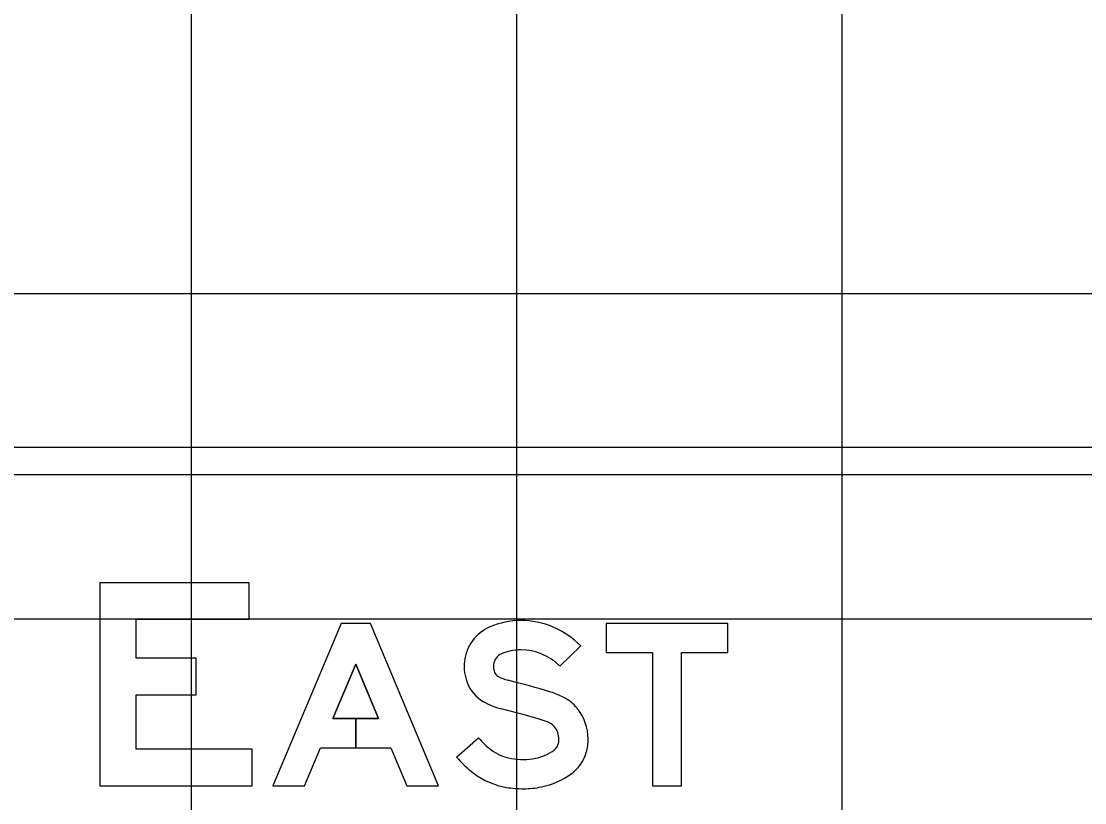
# Model space of a CAD drawing. Extents: x 2193008 to 2198143, y 1236112 to 1237864.
# Drawn here: x 2195775.66 to 2195782.2, y 1237201.98 to 1237206.78 of the extents above; entities that cross this region are included whole.
import ezdxf

# ---------------------------------------------------------------- set-up
doc = ezdxf.new("R2010")
doc.units = 0
for name, color, linetype in [('GSBWFILL', 7, 'Continuous'), ('GSCOLORFILL', 7, 'Continuous'), ('GSOUTLINE', 7, 'Continuous'), ('M-ROADS', 7, 'Continuous')]:
    doc.layers.add(name, color=color, linetype=linetype)

msp = doc.modelspace()

# ---------------------------------------------------------------- linework, layer by layer
at = {"layer": 'GSBWFILL'}
for points in [[(2195777.0794, 1237202.3043), (2195776.3676, 1237202.3043), (2195776.3676, 1237202.6401), (2195776.736, 1237202.6401), (2195776.736, 1237202.8649), (2195776.3676, 1237202.8649), (2195776.3676, 1237203.1035), (2195777.0607, 1237203.1035), (2195777.0607, 1237203.3282), (2195776.1429, 1237203.3282), (2195776.1429, 1237202.0795), (2195777.0794, 1237202.0795)], [(2195777.8566, 1237202.4941), (2195777.7163, 1237202.4941), (2195777.7163, 1237202.3142), (2195777.9321, 1237202.3142), (2195778.0307, 1237202.0795), (2195778.2258, 1237202.0795), (2195777.8062, 1237203.0785), (2195777.6264, 1237203.0785), (2195777.2068, 1237202.0795), (2195777.4018, 1237202.0795), (2195777.5004, 1237202.3142), (2195777.7163, 1237202.3142), (2195777.7163, 1237202.4941), (2195777.576, 1237202.4941), (2195777.7163, 1237202.8282)], [(2195779.2548, 1237202.8987), (2195779.5395, 1237202.8987), (2195779.5395, 1237202.0795), (2195779.7193, 1237202.0795), (2195779.7193, 1237202.8987), (2195780.004, 1237202.8987), (2195780.004, 1237203.0785), (2195779.2548, 1237203.0785)]]:
    msp.add_lwpolyline(points, close=True, dxfattribs=at)
for points in [[(2195779.0989, 1237202.9409), (2195778.9705, 1237202.8151)], [(2195778.3357, 1237202.2565), (2195778.4718, 1237202.374)]]:
    msp.add_lwpolyline(points, dxfattribs=at)
for centre, major_axis, start_param, end_param in [((2195778.7298, 1237202.6189), (0, 0.4771), 0, 0.407095), ((2195778.7298, 1237202.5791), (0, 0.5169), 5.487912, 6.283185), ((2195778.6443, 1237202.8171), (0, 0.2612), 0.407095, 1.468557), ((2195778.7298, 1237202.6189), (0, 0.2973), 0, 0.407095), ((2195778.7298, 1237202.5791), (0, 0.337), 5.487912, 6.283185), ((2195778.6686, 1237202.8146), (0, 0.2856), 1.468557, 1.941238), ((2195778.6443, 1237202.8171), (0, 0.0814), 0.407095, 1.468557), ((2195778.6686, 1237202.8146), (0, 0.1057), 1.468557, 1.941238), ((2195778.6106, 1237202.7921), (0, 0.0435), 1.941238, 2.621157), ((2195778.6106, 1237202.7921), (0, 0.2233), 1.941238, 2.621157), ((2195778.7138, 1237202.9721), (0, 0.251), 2.621157, 2.899109), ((2195777.4892, 1237198.0212), (0, 4.8491), 5.984666, 6.040702), ((2195778.7743, 1237202.1975), (0, 0.4795), 5.812135, 5.984666), ((2195778.7138, 1237202.9721), (0, 0.4308), 2.621157, 2.899109), ((2195778.8709, 1237202.3873), (0, 0.2666), 5.402773, 5.812135), ((2195777.4892, 1237198.0212), (0, 4.6692), 5.984666, 6.040702), ((2195778.846, 1237202.3667), (0, 0.2989), 4.712389, 5.402773), ((2195778.7743, 1237202.1975), (0, 0.2997), 5.812135, 5.984666), ((2195778.8709, 1237202.3873), (0, 0.0867), 5.402773, 5.812135), ((2195778.846, 1237202.3667), (0, 0.119), 4.712389, 5.402773), ((2195778.8623, 1237202.7113), (0, 0.516), 2.283243, 2.489697), ((2195778.8958, 1237202.3541), (0, 0.0674), 3.771092, 4.424361), ((2195778.8533, 1237202.3667), (0, 0.1118), 4.424361, 4.712389), ((2195778.8533, 1237202.3667), (0, 0.2916), 4.424361, 4.712389), ((2195778.8623, 1237202.7113), (0, 0.6958), 2.283243, 2.489697), ((2195778.7175, 1237202.5216), (0, 0.2773), 2.489697, 2.979885), ((2195778.7477, 1237202.707), (0, 0.4651), 2.979885, 3.141593), ((2195778.7477, 1237202.6092), (0, 0.3674), 3.141593, 3.34483), ((2195778.7626, 1237202.537), (0, 0.2937), 3.34483, 3.771092), ((2195778.8958, 1237202.3541), (0, 0.2473), 3.771092, 4.424361), ((2195778.7175, 1237202.5216), (0, 0.4572), 2.489697, 2.979885), ((2195778.7626, 1237202.537), (0, 0.4735), 3.34483, 3.771092), ((2195778.7477, 1237202.707), (0, 0.645), 2.979885, 3.141593), ((2195778.7477, 1237202.6092), (0, 0.5472), 3.141593, 3.34483)]:
    msp.add_ellipse(centre, major_axis=major_axis, ratio=0.999998, start_param=start_param, end_param=end_param, dxfattribs=at)
at = {"layer": 'GSCOLORFILL'}
for p, q in [((2195789.9416, 1237204.1607), (2195761.9696, 1237204.1607)), ((2195761.9696, 1237203.9942), (2195789.9416, 1237203.9942))]:
    msp.add_line(p, q, dxfattribs=at)
for points in [[(2195777.0794, 1237202.3043), (2195776.3676, 1237202.3043), (2195776.3676, 1237202.6401), (2195776.736, 1237202.6401), (2195776.736, 1237202.8649), (2195776.3676, 1237202.8649), (2195776.3676, 1237203.1035), (2195777.0607, 1237203.1035), (2195777.0607, 1237203.3282), (2195776.1429, 1237203.3282), (2195776.1429, 1237202.0795), (2195777.0794, 1237202.0795)], [(2195777.8566, 1237202.4941), (2195777.7163, 1237202.4941), (2195777.7163, 1237202.3142), (2195777.9321, 1237202.3142), (2195778.0307, 1237202.0795), (2195778.2258, 1237202.0795), (2195777.8062, 1237203.0785), (2195777.6264, 1237203.0785), (2195777.2068, 1237202.0795), (2195777.4018, 1237202.0795), (2195777.5004, 1237202.3142), (2195777.7163, 1237202.3142), (2195777.7163, 1237202.4941), (2195777.576, 1237202.4941), (2195777.7163, 1237202.8282)], [(2195779.2548, 1237202.8987), (2195779.5395, 1237202.8987), (2195779.5395, 1237202.0795), (2195779.7193, 1237202.0795), (2195779.7193, 1237202.8987), (2195780.004, 1237202.8987), (2195780.004, 1237203.0785), (2195779.2548, 1237203.0785)]]:
    msp.add_lwpolyline(points, close=True, dxfattribs=at)
for points in [[(2195779.0989, 1237202.9409), (2195778.9705, 1237202.8151)], [(2195778.3357, 1237202.2565), (2195778.4718, 1237202.374)]]:
    msp.add_lwpolyline(points, dxfattribs=at)
for centre, major_axis, start_param, end_param in [((2195778.7298, 1237202.6189), (0, 0.4771), 0, 0.407095), ((2195778.7298, 1237202.5791), (0, 0.5169), 5.487912, 6.283185), ((2195778.6443, 1237202.8171), (0, 0.2612), 0.407095, 1.468557), ((2195778.7298, 1237202.6189), (0, 0.2973), 0, 0.407095), ((2195778.7298, 1237202.5791), (0, 0.337), 5.487912, 6.283185), ((2195778.6686, 1237202.8146), (0, 0.2856), 1.468557, 1.941238), ((2195778.6443, 1237202.8171), (0, 0.0814), 0.407095, 1.468557), ((2195778.6686, 1237202.8146), (0, 0.1057), 1.468557, 1.941238), ((2195778.6106, 1237202.7921), (0, 0.0435), 1.941238, 2.621157), ((2195778.6106, 1237202.7921), (0, 0.2233), 1.941238, 2.621157), ((2195778.7138, 1237202.9721), (0, 0.251), 2.621157, 2.899109), ((2195777.4892, 1237198.0212), (0, 4.8491), 5.984666, 6.040702), ((2195778.7743, 1237202.1975), (0, 0.4795), 5.812135, 5.984666), ((2195778.7138, 1237202.9721), (0, 0.4308), 2.621157, 2.899109), ((2195778.8709, 1237202.3873), (0, 0.2666), 5.402773, 5.812135), ((2195777.4892, 1237198.0212), (0, 4.6692), 5.984666, 6.040702), ((2195778.846, 1237202.3667), (0, 0.2989), 4.712389, 5.402773), ((2195778.7743, 1237202.1975), (0, 0.2997), 5.812135, 5.984666), ((2195778.8709, 1237202.3873), (0, 0.0867), 5.402773, 5.812135), ((2195778.846, 1237202.3667), (0, 0.119), 4.712389, 5.402773), ((2195778.8623, 1237202.7113), (0, 0.516), 2.283243, 2.489697), ((2195778.8958, 1237202.3541), (0, 0.0674), 3.771092, 4.424361), ((2195778.8533, 1237202.3667), (0, 0.1118), 4.424361, 4.712389), ((2195778.8533, 1237202.3667), (0, 0.2916), 4.424361, 4.712389), ((2195778.8623, 1237202.7113), (0, 0.6958), 2.283243, 2.489697), ((2195778.7175, 1237202.5216), (0, 0.2773), 2.489697, 2.979885), ((2195778.7477, 1237202.707), (0, 0.4651), 2.979885, 3.141593), ((2195778.7477, 1237202.6092), (0, 0.3674), 3.141593, 3.34483), ((2195778.7626, 1237202.537), (0, 0.2937), 3.34483, 3.771092), ((2195778.8958, 1237202.3541), (0, 0.2473), 3.771092, 4.424361), ((2195778.7175, 1237202.5216), (0, 0.4572), 2.489697, 2.979885), ((2195778.7626, 1237202.537), (0, 0.4735), 3.34483, 3.771092), ((2195778.7477, 1237202.707), (0, 0.645), 2.979885, 3.141593), ((2195778.7477, 1237202.6092), (0, 0.5472), 3.141593, 3.34483)]:
    msp.add_ellipse(centre, major_axis=major_axis, ratio=0.999998, start_param=start_param, end_param=end_param, dxfattribs=at)
at = {"layer": 'GSOUTLINE'}
for points in [[(2195777.0794, 1237202.3043), (2195776.3676, 1237202.3043), (2195776.3676, 1237202.6401), (2195776.736, 1237202.6401), (2195776.736, 1237202.8649), (2195776.3676, 1237202.8649), (2195776.3676, 1237203.1035), (2195777.0607, 1237203.1035), (2195777.0607, 1237203.3282), (2195776.1429, 1237203.3282), (2195776.1429, 1237202.0795), (2195777.0794, 1237202.0795)], [(2195777.5004, 1237202.3142), (2195777.9321, 1237202.3142), (2195778.0307, 1237202.0795), (2195778.2258, 1237202.0795), (2195777.8062, 1237203.0785), (2195777.6264, 1237203.0785), (2195777.2068, 1237202.0795), (2195777.4018, 1237202.0795)], [(2195779.2548, 1237202.8987), (2195779.5395, 1237202.8987), (2195779.5395, 1237202.0795), (2195779.7193, 1237202.0795), (2195779.7193, 1237202.8987), (2195780.004, 1237202.8987), (2195780.004, 1237203.0785), (2195779.2548, 1237203.0785)], [(2195777.8566, 1237202.4941), (2195777.7163, 1237202.8282), (2195777.576, 1237202.4941)]]:
    msp.add_lwpolyline(points, close=True, dxfattribs=at)
for points in [[(2195779.0989, 1237202.9409), (2195778.9705, 1237202.8151)], [(2195778.3357, 1237202.2565), (2195778.4718, 1237202.374)]]:
    msp.add_lwpolyline(points, dxfattribs=at)
for centre, major_axis, start_param, end_param in [((2195778.7298, 1237202.6189), (0, 0.4771), 0, 0.407095), ((2195778.7298, 1237202.5791), (0, 0.5169), 5.487912, 6.283185), ((2195778.6443, 1237202.8171), (0, 0.2612), 0.407095, 1.468557), ((2195778.7298, 1237202.6189), (0, 0.2973), 0, 0.407095), ((2195778.7298, 1237202.5791), (0, 0.337), 5.487912, 6.283185), ((2195778.6686, 1237202.8146), (0, 0.2856), 1.468557, 1.941238), ((2195778.6443, 1237202.8171), (0, 0.0814), 0.407095, 1.468557), ((2195778.6686, 1237202.8146), (0, 0.1057), 1.468557, 1.941238), ((2195778.6106, 1237202.7921), (0, 0.0435), 1.941238, 2.621157), ((2195778.6106, 1237202.7921), (0, 0.2233), 1.941238, 2.621157), ((2195778.7138, 1237202.9721), (0, 0.251), 2.621157, 2.899109), ((2195777.4892, 1237198.0212), (0, 4.8491), 5.984666, 6.040702), ((2195778.7743, 1237202.1975), (0, 0.4795), 5.812135, 5.984666), ((2195778.7138, 1237202.9721), (0, 0.4308), 2.621157, 2.899109), ((2195778.8709, 1237202.3873), (0, 0.2666), 5.402773, 5.812135), ((2195777.4892, 1237198.0212), (0, 4.6692), 5.984666, 6.040702), ((2195778.846, 1237202.3667), (0, 0.2989), 4.712389, 5.402773), ((2195778.7743, 1237202.1975), (0, 0.2997), 5.812135, 5.984666), ((2195778.8709, 1237202.3873), (0, 0.0867), 5.402773, 5.812135), ((2195778.846, 1237202.3667), (0, 0.119), 4.712389, 5.402773), ((2195778.8623, 1237202.7113), (0, 0.516), 2.283243, 2.489697), ((2195778.8958, 1237202.3541), (0, 0.0674), 3.771092, 4.424361), ((2195778.8533, 1237202.3667), (0, 0.1118), 4.424361, 4.712389), ((2195778.8533, 1237202.3667), (0, 0.2916), 4.424361, 4.712389), ((2195778.8623, 1237202.7113), (0, 0.6958), 2.283243, 2.489697), ((2195778.7175, 1237202.5216), (0, 0.2773), 2.489697, 2.979885), ((2195778.7477, 1237202.707), (0, 0.4651), 2.979885, 3.141593), ((2195778.7477, 1237202.6092), (0, 0.3674), 3.141593, 3.34483), ((2195778.7626, 1237202.537), (0, 0.2937), 3.34483, 3.771092), ((2195778.8958, 1237202.3541), (0, 0.2473), 3.771092, 4.424361), ((2195778.7175, 1237202.5216), (0, 0.4572), 2.489697, 2.979885), ((2195778.7626, 1237202.537), (0, 0.4735), 3.34483, 3.771092), ((2195778.7477, 1237202.707), (0, 0.645), 2.979885, 3.141593), ((2195778.7477, 1237202.6092), (0, 0.5472), 3.141593, 3.34483)]:
    msp.add_ellipse(centre, major_axis=major_axis, ratio=0.999998, start_param=start_param, end_param=end_param, dxfattribs=at)
at = {"layer": 'M-ROADS'}
for p, q in [((2195776.7065, 1237163.1062), (2195776.7065, 1237223.1062)), ((2195778.7065, 1237163.1062), (2195778.7065, 1237223.1062)), ((2195780.7065, 1237163.1062), (2195780.7065, 1237223.1062)), ((2195734.7065, 1237205.1062), (2195864.7065, 1237205.1062)), ((2195734.7065, 1237203.1062), (2195864.7065, 1237203.1062))]:
    msp.add_line(p, q, dxfattribs=at)

doc.saveas('drawing.dxf')
